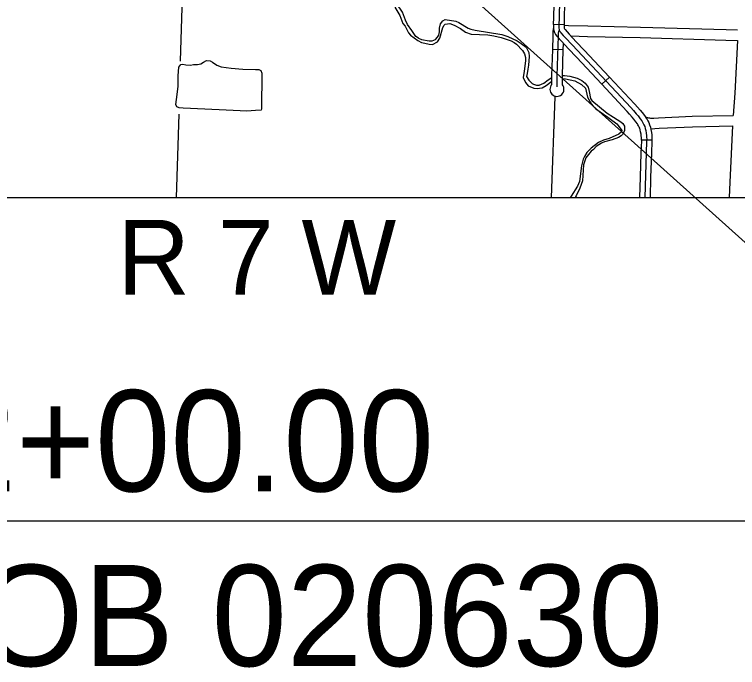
# Model space of a CAD drawing. Extents: x 1196286 to 1268366, y 2040822 to 2082115.
# Drawn here: x 1219037 to 1222892, y 2045458 to 2048942 of the extents above; entities that cross this region are included whole.
import ezdxf

# ---------------------------------------------------------------- set-up
doc = ezdxf.new("R2010")
doc.units = 0
for name, color, linetype in [('26', 7, 'Continuous'), ('60', 7, 'Continuous'), ('61', 7, 'Continuous'), ('62', 7, 'Continuous'), ('Level 71', 7, 'Continuous'), ('Level 72', 7, 'Continuous'), ('Level 8', 7, 'Continuous')]:
    doc.layers.add(name, color=color, linetype=linetype)

msp = doc.modelspace()

# ---------------------------------------------------------------- linework, layer by layer
at = {"layer": '60'}
for points in [[(1219933.9, 2049150.5), (1219920.6, 2048692.6)], [(1221918.1, 2048501.6), (1221898.2, 2047966.3)], [(1219912.4, 2048409.1), (1219899.6, 2047966.3)]]:
    msp.add_lwpolyline(points, dxfattribs=at)
at = {"layer": '61'}
msp.add_line((1221962.8, 2048753), (1221906.6, 2048754.8), dxfattribs=at)
for points in [[(1221906.6, 2048754.8), (1221909, 2048828.6), (1221908.8, 2048848.7), (1221911.3, 2048866.3)], [(1221930.1, 2048556), (1221930.1, 2048615), (1221937.1, 2048828.3), (1221937, 2048843.7), (1221941.8, 2048856.7)], [(1221902, 2048567.9), (1221902, 2048615.5), (1221906.6, 2048754.8)], [(1221958.2, 2048566.5), (1221958.2, 2048614.6), (1221962.8, 2048753)], [(1221962.8, 2048753), (1221963.9, 2048787.1)]]:
    msp.add_lwpolyline(points, dxfattribs=at)
msp.add_arc((1221929.5, 2048542.4), 37.5, 137.2604, 40.0444, dxfattribs=at)
at = {"layer": '62'}
for points in [[(1221190.4, 2048815.6), (1221176.4, 2048823.3), (1221154.8, 2048857), (1221131.9, 2048888.7), (1221122.4, 2048910.5), (1221105.8, 2048954.6), (1221075.1, 2048997.6), (1221048.2, 2049030.3), (1221020.7, 2049059.2), (1221004.1, 2049072.5), (1220978.8, 2049091.9), (1220880.7, 2049140.1), (1220841.6, 2049171.7), (1220812.1, 2049204.9), (1220807.5, 2049219.3), (1220806.3, 2049232.4), (1220812.5, 2049265.2), (1220835.5, 2049307.9), (1220868, 2049338.9)], [(1221064.4, 2048980.4), (1221091, 2048936.2), (1221108.3, 2048893), (1221119.1, 2048879.3), (1221138, 2048843.1), (1221147.6, 2048830.7), (1221187.9, 2048802.8)], [(1221190.4, 2048815.6), (1221206.5, 2048808.5), (1221248.5, 2048801), (1221263.1, 2048801.7), (1221282.2, 2048808.9), (1221293, 2048820.1), (1221299, 2048831.4), (1221303.1, 2048848.3), (1221303.5, 2048867.9), (1221308.4, 2048892.3), (1221320.3, 2048908.4), (1221333.8, 2048914.4), (1221390.4, 2048906.6), (1221406.8, 2048899.1), (1221455.9, 2048867.9), (1221470.5, 2048863), (1221493.7, 2048858.5), (1221636, 2048834.2), (1221666.8, 2048823.3), (1221717.7, 2048800.4), (1221738.3, 2048787.7), (1221765, 2048767.1), (1221779.2, 2048738.7), (1221781, 2048717), (1221778.3, 2048671), (1221773.4, 2048649.1), (1221770.8, 2048626.9), (1221767.2, 2048610), (1221779.2, 2048590.5), (1221796.4, 2048573.2), (1221804.7, 2048569.1), (1221820, 2048564.2), (1221835, 2048565), (1221859.7, 2048574.4), (1221883.3, 2048593.5), (1221902, 2048605.7)], [(1221187.9, 2048802.8), (1221207, 2048791.9), (1221225.4, 2048788.4), (1221247.8, 2048782.6), (1221265.7, 2048781.1), (1221291.9, 2048795.7), (1221305, 2048814.5), (1221320, 2048872.4), (1221327.8, 2048885.5), (1221333.8, 2048889.7), (1221357.4, 2048892.7), (1221381.8, 2048885.5), (1221414.3, 2048867.2), (1221442.1, 2048846.5), (1221471.7, 2048837.1), (1221561.5, 2048832.7), (1221593, 2048828.2), (1221632.3, 2048819.2), (1221684.7, 2048801.9), (1221701.2, 2048792.5), (1221714, 2048782.4), (1221745.8, 2048750.1), (1221757, 2048731), (1221761.2, 2048712.6), (1221760.8, 2048694.2), (1221754.1, 2048639.4), (1221749.2, 2048605.9), (1221760.8, 2048579.5), (1221776.5, 2048561.1), (1221805.7, 2048548.4), (1221825.6, 2048546.9), (1221836.1, 2048548), (1221851.1, 2048550), (1221872.1, 2048562), (1221902, 2048585.3)], [(1220128.4, 2048433.5), (1219935.5, 2048441.7), (1219914.4, 2048443.5), (1219903.1, 2048448.4), (1219896.6, 2048461.9), (1219904.2, 2048514.6), (1219908.7, 2048559.4), (1219909.4, 2048615), (1219913.1, 2048660.8), (1219923.4, 2048675.3), (1219934.1, 2048676.7), (1219949.8, 2048672.4), (1219975.3, 2048671.4), (1219992.2, 2048674.2), (1220012.5, 2048674.2), (1220030.3, 2048677.8), (1220044, 2048687.8), (1220061.1, 2048695.9), (1220080.5, 2048695.1), (1220093.3, 2048686.6), (1220115.6, 2048670.6), (1220139.1, 2048662.6)], [(1220139.1, 2048662.6), (1220191.7, 2048655), (1220255, 2048649.7), (1220321.2, 2048648.6), (1220339.7, 2048647.8), (1220350.1, 2048642.9), (1220356.5, 2048629.4), (1220353.6, 2048438), (1220351.6, 2048431.9), (1220321.5, 2048428.7), (1220275.5, 2048426.3), (1220239.3, 2048427), (1220128.4, 2048433.5)], [(1221958.2, 2048616.8), (1221969.2, 2048616), (1221998.6, 2048612.5), (1222036.4, 2048602.7), (1222062.5, 2048589.2), (1222080.3, 2048574.6), (1222095.1, 2048554), (1222101.9, 2048531.1), (1222108.8, 2048493.4), (1222115.9, 2048482.8), (1222197.4, 2048415.8), (1222231.5, 2048394.7), (1222270.4, 2048368.8), (1222281.1, 2048360.3), (1222289.4, 2048345.3), (1222290.1, 2048321.8), (1222279.3, 2048300.8), (1222272.5, 2048294), (1222257.9, 2048284.6), (1222223.9, 2048272.6), (1222183, 2048262.8), (1222167.3, 2048255.6), (1222138.9, 2048238), (1222123.9, 2048221.8), (1222111.2, 2048211.7), (1222083.9, 2048177.5)], [(1221958.2, 2048599.8), (1221975, 2048597.9), (1222025.1, 2048587.6), (1222061, 2048568.5), (1222082, 2048548.2), (1222092.4, 2048500.8), (1222112.9, 2048462.6), (1222121.9, 2048451.7), (1222136.9, 2048438.2), (1222200.9, 2048394.1), (1222247.8, 2048357.5), (1222256.4, 2048349.2), (1222275.1, 2048323.3), (1222273.6, 2048315), (1222259, 2048302.6), (1222207.7, 2048280.4), (1222178.2, 2048271.8), (1222150.5, 2048258.3), (1222111.5, 2048227.8), (1222089.1, 2048204.9), (1222075.6, 2048185)], [(1222075.6, 2048185), (1222069.6, 2048169.6), (1222060.3, 2048133.5), (1222049.5, 2048051.6), (1222039, 2048026.4), (1222004.9, 2047972.7), (1222000.2, 2047966.3)], [(1222083.9, 2048177.5), (1222071.5, 2048139.5), (1222064.8, 2048053.9), (1222052.1, 2048015.6), (1222031.5, 2047975), (1222026.8, 2047966.3)]]:
    msp.add_lwpolyline(points, dxfattribs=at)
at = {"layer": 'Level 71'}
for p, q in [((1221967.5, 2048886.8), (1221911.3, 2048888.4)), ((1221911.3, 2048888.4), (1221911.3, 2048888.4)), ((1222168.1, 2048569.1), (1222209.1, 2048607.6)), ((1222379.7, 2048271.9), (1222379.7, 2048272)), ((1222435.9, 2048271.2), (1222379.7, 2048271.9))]:
    msp.add_line(p, q, dxfattribs=at)
for points in [[(1221946.7, 2049234.3), (1221940.5, 2048920.9), (1221939.5, 2048890.2), (1221939.3, 2048882), (1221939.2, 2048876.7), (1221939.4, 2048868.5), (1221940.3, 2048861.9), (1221941.8, 2048856.7), (1221945.7, 2048850.1), (1221950.8, 2048843.3), (1221962.2, 2048830.1), (1221973.5, 2048818), (1222011.7, 2048777.4), (1222322.7, 2048445.1), (1222337.9, 2048428.8), (1222352.3, 2048412.4), (1222361.8, 2048400.6), (1222373.5, 2048385.7), (1222381.8, 2048373.7), (1222385.5, 2048367.7), (1222389.4, 2048361), (1222393.4, 2048353.1), (1222397.1, 2048344), (1222400.2, 2048333), (1222402.8, 2048322), (1222405.5, 2048308), (1222407.1, 2048296.8), (1222407.4, 2048286.5), (1222407.8, 2048277.4), (1222407.7, 2048266.1), (1222405.1, 2048203.3), (1222397.5, 2047966.3)], [(1221911.3, 2048888.4), (1221911.4, 2048891), (1221912.3, 2048921.6), (1221915.6, 2049086.1)], [(1221971.9, 2049085), (1221968.6, 2048920.2), (1221967.6, 2048889.3), (1221967.5, 2048886.8)], [(1221911.3, 2048888.4), (1221911.1, 2048882.5), (1221911.1, 2048876.5), (1221911.3, 2048866.3), (1221912.7, 2048855.9), (1221915.9, 2048845.2), (1221922.3, 2048834.4), (1221928.9, 2048825.7), (1221941.2, 2048811.4), (1221952.9, 2048798.8), (1221991.2, 2048758.1), (1222032.8, 2048713.7)], [(1221967.5, 2048886.8), (1221967.4, 2048881.4), (1221967.3, 2048876.8), (1221967.4, 2048870.7), (1221967.8, 2048868), (1221969.1, 2048865.8), (1221972.8, 2048861), (1221983.1, 2048848.9), (1221994, 2048837.2), (1222032.2, 2048796.6), (1222073.8, 2048752.1)], [(1222073.8, 2048752.1), (1222209.1, 2048607.6)], [(1222032.8, 2048713.7), (1222168.1, 2048569.1)], [(1222209.1, 2048607.6), (1222343.2, 2048464.3), (1222344.5, 2048463)], [(1222303.3, 2048424.6), (1222302.1, 2048425.9), (1222168.1, 2048569.1)], [(1222344.5, 2048463), (1222358.7, 2048447.7), (1222373.8, 2048430.5), (1222383.8, 2048418.1), (1222396.1, 2048402.4), (1222405.4, 2048389.1), (1222409.7, 2048382.1), (1222414.1, 2048374.4), (1222419, 2048364.8), (1222423.7, 2048353.2), (1222427.4, 2048340.1), (1222430.3, 2048327.9), (1222433.3, 2048312.6), (1222435.1, 2048299.2), (1222435.5, 2048287.6), (1222436, 2048277.8), (1222435.9, 2048271.2)], [(1222379.7, 2048272), (1222379.7, 2048276.9), (1222379.3, 2048285.4), (1222379, 2048294.4), (1222377.8, 2048303.4), (1222375.3, 2048316), (1222372.9, 2048326), (1222370.4, 2048334.9), (1222367.8, 2048341.4), (1222364.6, 2048347.7), (1222361.4, 2048353.3), (1222358.3, 2048358.2), (1222350.8, 2048369), (1222339.8, 2048383.1), (1222330.8, 2048394.3), (1222317, 2048409.9), (1222303.3, 2048424.6)], [(1222379.7, 2048271.9), (1222379.6, 2048266.8), (1222377, 2048204.4), (1222372.8, 2048074.6)], [(1222435.9, 2048271.2), (1222435.8, 2048265.3), (1222433.2, 2048202.3), (1222429, 2048072.8)], [(1222372.8, 2048074.6), (1222369.3, 2047966.3)], [(1222429, 2048072.8), (1222425.6, 2047966.3)]]:
    msp.add_lwpolyline(points, dxfattribs=at)
at = {"layer": 'Level 72'}
for points in [[(1221967.2, 2048884.6), (1221990.5, 2048883.6), (1222094, 2048880.6), (1222374, 2048874.3), (1222832.2, 2048860.8), (1222892.9, 2048859.4)], [(1222003.6, 2048827), (1222092.6, 2048824.4), (1222372.6, 2048818), (1222830.7, 2048804.6), (1222891.6, 2048803.2)], [(1222891.6, 2048803.2), (1222877.4, 2048522.5), (1222868.2, 2048403.6)], [(1222401.1, 2048395.2), (1222413, 2048392), (1222418, 2048390.8), (1222423.1, 2048389.8), (1222428.5, 2048389.1), (1222432.5, 2048389), (1222438.6, 2048388.7), (1222446.6, 2048389.4), (1222471.3, 2048390.9), (1222650.7, 2048399.3), (1222868.2, 2048403.6)], [(1222429.1, 2048332.8), (1222439.9, 2048332.3), (1222450.9, 2048333.3), (1222474.4, 2048334.8), (1222652.6, 2048343.1), (1222864.9, 2048347.2)], [(1222864.9, 2048347.2), (1222852, 2048048.1), (1222848, 2047966.3)]]:
    msp.add_lwpolyline(points, dxfattribs=at)
at = {"layer": 'Level 8'}
for p, q in [((1218352.6, 2051843.3), (1224885.6, 2045968.1)), ((1223669.6, 2046239.2), (1215694.3, 2046239.2))]:
    msp.add_line(p, q, dxfattribs=at)
msp.add_lwpolyline([(1241590.6, 2065596.8), (1214332.8, 2065596.8), (1214332.8, 2047966.3), (1241590.6, 2047966.3)], close=True, dxfattribs=at)

# ---------------------------------------------------------------- texts
at = {"layer": '26'}
msp.add_text('R 7 W', height=400, dxfattribs=at).set_placement((1219586.1, 2047446.3))
at = {"layer": '60'}
msp.add_text('STA. 102+00.00', height=540, rotation=360, dxfattribs=at).set_placement((1216034.8, 2046397.8))
msp.add_text('BEGIN JOB 020630', height=540, dxfattribs=at).set_placement((1216034.8, 2045466))

doc.saveas('drawing.dxf')
